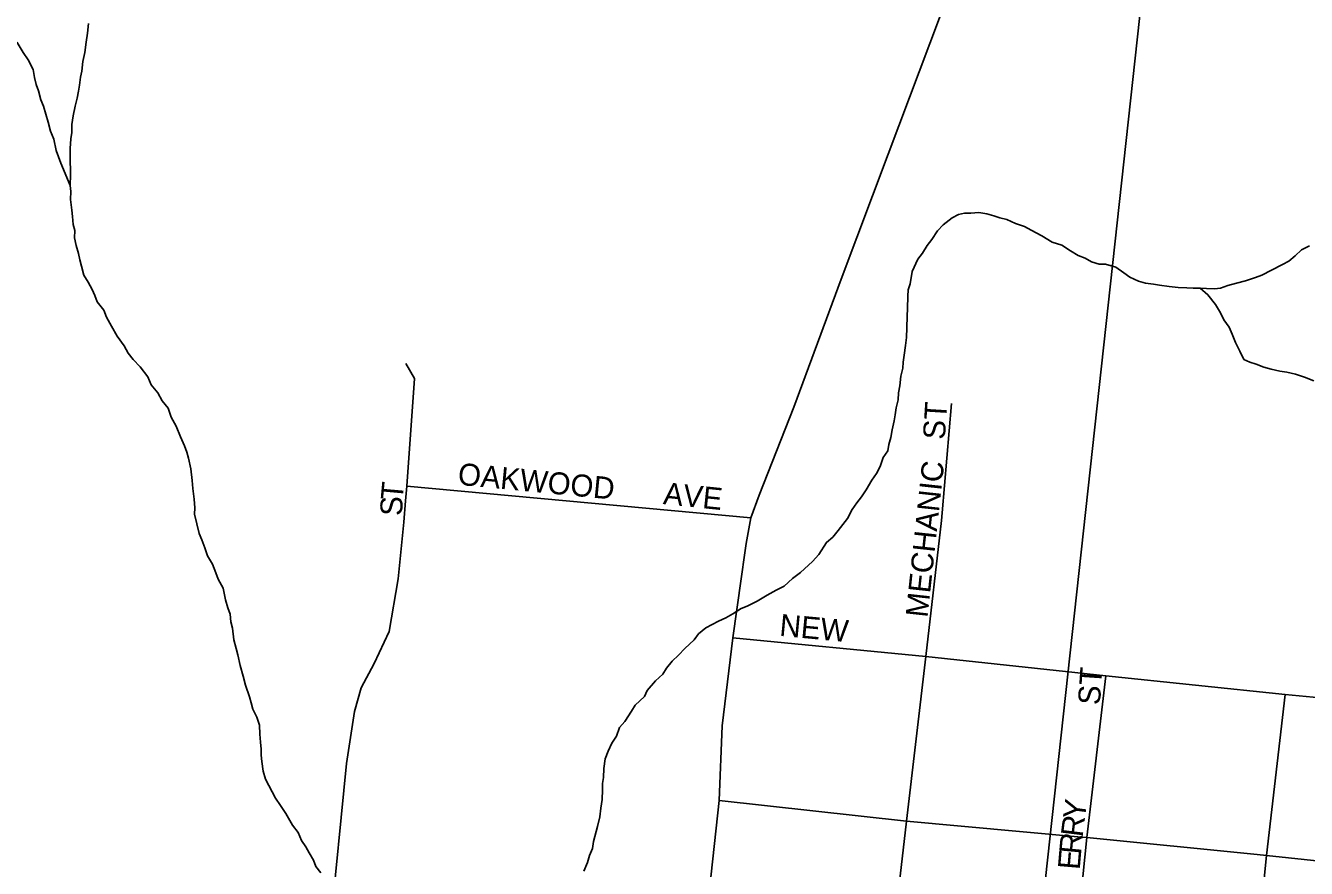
# Model space of a CAD drawing. Extents: x 1310247 to 1664935, y 284496 to 704931.
# Drawn here: x 1484589 to 1487498, y 528023 to 529937 of the extents above; entities that cross this region are included whole.
import ezdxf

# ---------------------------------------------------------------- set-up
doc = ezdxf.new("R2010")
doc.units = 0
for name, color, linetype in [('GM_X_Corporation_Text', 7, 'Continuous'), ('GM_X_County', 7, 'Continuous'), ('GM_X_Interstate_Shield', 7, 'Continuous'), ('GM_X_Minor_River_Text', 7, 'Continuous'), ('GM_X_Rail_Line', 7, 'Continuous')]:
    doc.layers.add(name, color=color, linetype=linetype)

msp = doc.modelspace()

# ---------------------------------------------------------------- linework, layer by layer
at = {"layer": 'GM_X_Corporation_Text'}
for points in [[(1485452.4, 528857.9), (1485455.2, 528890.6), (1485472.7, 529135.2), (1485453.1, 529169.3)], [(1486669, 528813.1), (1486671, 528830.4), (1486691.9, 529078.4)], [(1485455.2, 528890.6), (1486236, 528819)], [(1485240.6, 527454.6), (1485246.2, 527487.3), (1485271.9, 527759.1), (1485281.1, 527885.9), (1485317.9, 528260.9), (1485336.4, 528378.8), (1485351.3, 528433), (1485381, 528488), (1485415, 528560.5), (1485435.1, 528680.1), (1485448.2, 528809.4), (1485452.4, 528857.9)], [(1486546.5, 527755.2), (1486589.7, 528129.8), (1486633.4, 528503.7), (1486669, 528813.1)], [(1486195, 528546.5), (1486633.4, 528503.7), (1487042.6, 528460), (1487449.2, 528418.1), (1487671.9, 528396.3)], [(1486960.1, 527706.3), (1486999.3, 528092.9), (1487042.6, 528460)], [(1487368, 527661.7), (1487407.3, 528052.2), (1487449.2, 528418.1)], [(1486164.5, 528177.2), (1486589.7, 528129.8), (1486978.7, 528094.8)], [(1486978.7, 528094.8), (1486999.3, 528092.9), (1487385.9, 528054.3)], [(1487385.9, 528054.3), (1487407.3, 528052.2), (1487813.4, 528009.3), (1488354, 527970.9)]]:
    msp.add_lwpolyline(points, dxfattribs=at)
at = {"layer": 'GM_X_County'}
for points in [[(1481965.4, 532596.7), (1487146.6, 532073.7), (1487348.1, 532051.9), (1486747.2, 526552.2), (1481370.5, 527094.8)], [(1487348.1, 532051.9), (1492477.3, 531534), (1491905.7, 525995.7), (1486747.2, 526552.2)]]:
    msp.add_lwpolyline(points, close=True, dxfattribs=at)
at = {"layer": 'GM_X_Interstate_Shield'}
for points in [[(1486222.5, 528739.2), (1486225.5, 528760.5), (1486236, 528819), (1486255.2, 528870.5), (1486333.8, 529070.6), (1486441.7, 529360.9), (1486547.8, 529644.8), (1486666.6, 529960.6), (1486770.4, 530260.2), (1486858.1, 530490.9), (1486937.4, 530703.7), (1486989, 530847), (1487011.3, 530944.8), (1487027.5, 531034.7), (1487049.3, 531196.7), (1487056.7, 531271.2)], [(1486123.4, 527801), (1486164.5, 528177.2), (1486171.4, 528346.5), (1486195, 528546.5), (1486214.2, 528680.1), (1486222.5, 528739.2)]]:
    msp.add_lwpolyline(points, dxfattribs=at)
at = {"layer": 'GM_X_Minor_River_Text'}
for points in [[(1484690.3, 529573.8), (1484669.8, 529624.6), (1484664.3, 529638.8), (1484658.7, 529653), (1484653.6, 529679.2), (1484646.1, 529697.4), (1484640.8, 529717.7), (1484635.3, 529735.9), (1484629.9, 529754.1), (1484624.3, 529768.3), (1484619, 529788.5), (1484613.4, 529802.7), (1484609.9, 529818.8), (1484606.5, 529837), (1484595.2, 529859.4), (1484583.7, 529875.8), (1484570.3, 529898.2), (1484545.1, 529925), (1484531.5, 529939.5)], [(1484920.2, 529047.6), (1484912.8, 529067.8), (1484899.3, 529084.3), (1484889.8, 529102.6), (1484874.3, 529121.2), (1484866.9, 529139.4), (1484849.6, 529162), (1484834, 529178.5), (1484822.4, 529192.9), (1484812.9, 529209.2), (1484797.6, 529231.8), (1484784.3, 529254.2), (1484772.9, 529274.6), (1484767.4, 529290.8), (1484751.9, 529309.3), (1484746.4, 529323.5), (1484740.8, 529337.7), (1484731.3, 529354.1), (1484721.8, 529370.4), (1484716.4, 529390.6), (1484712.9, 529404.8), (1484709.3, 529418.9), (1484703.9, 529437.1), (1484700.5, 529455.2), (1484701, 529471.3), (1484697.4, 529485.4), (1484696, 529503.5), (1484694.5, 529517.6), (1484691.2, 529541.7), (1484691.8, 529559.7), (1484690.3, 529573.8), (1484691.1, 529597.8), (1484690.4, 529639.9), (1484691, 529658), (1484691.8, 529680), (1484694.2, 529693.9), (1484694.8, 529712), (1484697.5, 529731.9), (1484702.2, 529753.8), (1484706.8, 529771.7), (1484709.4, 529787.7), (1484711.8, 529801.7), (1484714.4, 529819.6), (1484716.9, 529833.6), (1484719.6, 529855.5), (1484724.3, 529875.4), (1484727.1, 529899.4), (1484729.8, 529919.3), (1484732.5, 529941.3)], [(1486693.2, 529499.9), (1486707.5, 529507.5), (1486721.7, 529511.1), (1486735.7, 529510.6), (1486753.9, 529512.1), (1486771.9, 529509.5), (1486787.8, 529505), (1486801.7, 529500.6), (1486817.6, 529496.1), (1486837.5, 529487.4), (1486857.3, 529480.8), (1486873.1, 529472.3), (1486896.8, 529459.6), (1486920.5, 529444.8), (1486942.3, 529438.1), (1486962, 529425.5), (1486979.7, 529414.9), (1486995.6, 529408.4), (1487009.4, 529400), (1487027.3, 529395.4), (1487041.4, 529395), (1487065.3, 529388.2), (1487082.9, 529375.7), (1487096.7, 529365.2), (1487116.5, 529356.6), (1487132.4, 529352.1), (1487150.4, 529349.5), (1487164.4, 529347.1), (1487186.4, 529344.4), (1487206.4, 529341.8), (1487226.5, 529341.2), (1487240.5, 529340.7), (1487256.6, 529340.2), (1487270.6, 529339.8), (1487288.7, 529339.2), (1487302.8, 529340.8), (1487319.1, 529346.3), (1487339.3, 529351.7), (1487359.6, 529357.1), (1487382, 529364.4), (1487396.2, 529370), (1487418.7, 529381.3), (1487443.2, 529394.6), (1487457.6, 529402.2), (1487472, 529413.8), (1487486.5, 529427.3), (1487504.9, 529436.8)], [(1485856.8, 528016.5), (1485865.5, 528036.2), (1485870, 528052.1), (1485876.6, 528068), (1485879.1, 528083.9), (1485888.3, 528117.7), (1485893, 528139.6), (1485895.7, 528159.6), (1485898.3, 528179.5), (1485899.1, 528201.6), (1485899.5, 528215.6), (1485902, 528229.5), (1485902.6, 528249.6), (1485905.4, 528271.5), (1485912, 528289.4), (1485920.6, 528307.1), (1485931.2, 528322.8), (1485937.9, 528342.7), (1485950.4, 528356.3), (1485965.2, 528379.9), (1485973.7, 528393.7), (1485994.4, 528413.1), (1486000.9, 528426.9), (1486019.7, 528448.4), (1486036.3, 528463.9), (1486044.8, 528477.7), (1486057.3, 528493.3), (1486071.8, 528506.9), (1486086.4, 528522.5), (1486107.2, 528541.9), (1486117.6, 528555.6), (1486134.2, 528569.1), (1486162.8, 528584.3), (1486179.1, 528591.8), (1486195.5, 528601.3), (1486214, 528612.8), (1486228.2, 528618.3), (1486250.7, 528629.7), (1486273.2, 528643), (1486293.7, 528654.4), (1486312.1, 528663.9), (1486330.7, 528681.3), (1486349.3, 528694.8), (1486376.2, 528720), (1486390.8, 528735.6), (1486407.8, 528763.1), (1486422.2, 528774.7), (1486434.8, 528790.4), (1486445.3, 528804.1), (1486455.8, 528817.8), (1486466.5, 528837.5), (1486477, 528853.2), (1486487.5, 528866.9), (1486498.1, 528882.6), (1486510.9, 528904.3), (1486521.4, 528920), (1486530, 528935.7), (1486536.7, 528955.6), (1486547.2, 528971.3), (1486549.7, 528985.2), (1486554.2, 529001.1), (1486556.8, 529019.1), (1486561.5, 529039), (1486564, 529052.9), (1486566.5, 529068.9), (1486571.1, 529086.8), (1486571.6, 529102.8), (1486574.2, 529118.8), (1486576.9, 529140.7), (1486581.5, 529158.6), (1486582, 529172.7), (1486584.5, 529188.6), (1486587.2, 529210.6), (1486589.8, 529228.5), (1486590.6, 529250.6), (1486591.4, 529276.6), (1486592, 529294.6), (1486592.9, 529322.6), (1486593.4, 529336.7), (1486597.9, 529350.5), (1486602.8, 529378.4), (1486615.8, 529406.1), (1486626.3, 529419.8), (1486636.9, 529437.5), (1486647.4, 529451.2), (1486660.1, 529470.9), (1486672.6, 529484.5), (1486693.2, 529499.9)], [(1487256.6, 529340.2), (1487274.2, 529325.7), (1487291.5, 529303.1), (1487303, 529284.7), (1487310.5, 529268.4), (1487322, 529252), (1487329.5, 529235.8), (1487337, 529217.5), (1487346.3, 529197.2), (1487355.8, 529178.8), (1487369.6, 529172.4), (1487383.5, 529167.9), (1487401.4, 529161.4), (1487417.4, 529156.9), (1487437.3, 529152.2), (1487453.3, 529149.8), (1487473.2, 529145.1), (1487493.1, 529138.5), (1487514.9, 529129.8)], [(1485259.9, 528012.8), (1485248.3, 528027.2), (1485242.8, 528041.4), (1485233.3, 528057.8), (1485225.7, 528072), (1485216.1, 528086.3), (1485208.7, 528104.6), (1485195.2, 528121.1), (1485180, 528147.6), (1485168.5, 528166), (1485157, 528182.4), (1485149.4, 528196.6), (1485141.8, 528210.9), (1485134.3, 528225.2), (1485128.9, 528243.4), (1485125.6, 528265.5), (1485124, 528279.6), (1485124.5, 528293.6), (1485123, 528309.7), (1485121.6, 528327.8), (1485120.2, 528347.9), (1485114.8, 528366.1), (1485105.4, 528384.4), (1485101.8, 528398.6), (1485098.2, 528412.7), (1485089.1, 528439), (1485083.7, 528459.2), (1485076.5, 528483.5), (1485071.2, 528507.7), (1485067.7, 528521.9), (1485062.3, 528542.1), (1485059.1, 528568.2), (1485055.6, 528582.4), (1485054.2, 528600.5), (1485048.6, 528614.7), (1485043.2, 528632.9), (1485038, 528659.1), (1485026.6, 528679.5), (1485021.1, 528693.7), (1485013.7, 528714), (1485002.2, 528732.3), (1484996.8, 528750.6), (1484989.4, 528768.8), (1484983.8, 528783), (1484978.5, 528805.2), (1484973.2, 528827.5), (1484973.7, 528841.5), (1484972.3, 528861.6), (1484969.1, 528885.7), (1484967.7, 528903.8), (1484964.5, 528929.9), (1484959.3, 528954.2), (1484955.7, 528968.3), (1484950.2, 528982.5), (1484940.8, 529002.8), (1484931.5, 529027.2), (1484920.2, 529047.6)]]:
    msp.add_lwpolyline(points, dxfattribs=at)

# ---------------------------------------------------------------- texts
at = {"layer": 'GM_X_Rail_Line'}
for s, rotation, p in [('ST', 86.4118, (1486676.8, 528995.5)), ('OAKWOOD', 354.5225, (1485569.5, 528894.3)), ('MECHANIC', 83.8314, (1486637.3, 528591.1)), ('T', 84.8847, (1485445.5, 528857.3)), ('AVE', 354.0895, (1486036, 528850.3)), ('S', 88.8253, (1485444.8, 528823)), ('NEW', 354.6467, (1486299.9, 528551.1)), ('ST', 86.1879, (1487028.8, 528392.7)), ('Y', 82.4386, (1486994.3, 528131.8)), ('R', 82.9653, (1486989.5, 528092.6)), ('R', 84.7968, (1486985.9, 528053.6)), ('E', 85.2142, (1486983, 528018.6))]:
    msp.add_text(s, height=50, rotation=rotation, dxfattribs=at).set_placement(p)

doc.saveas('drawing.dxf')
